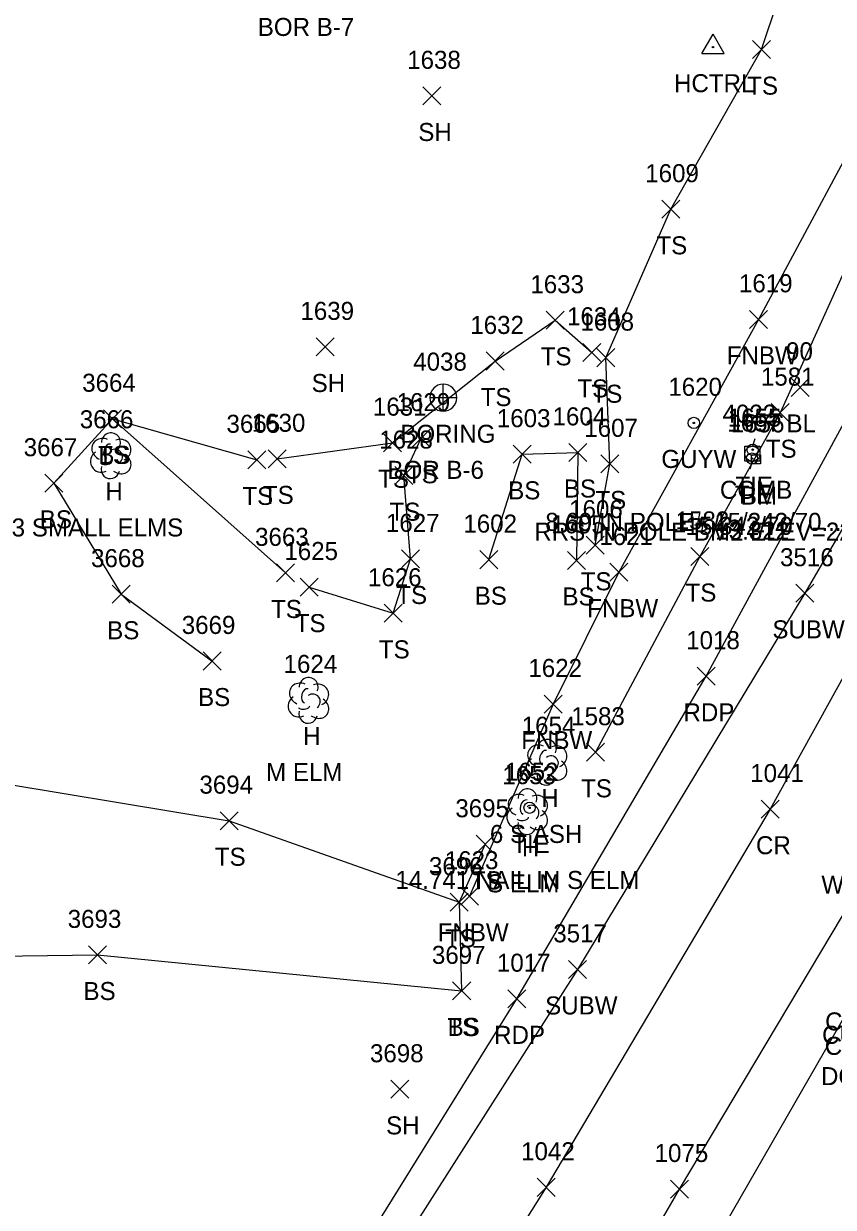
# Model space of a CAD drawing. Extents: x 1634209 to 1639641, y 608564 to 612258.
# Drawn here: x 1639192.5 to 1639282.3, y 611460.6 to 611591.9 of the extents above; entities that cross this region are included whole.
import ezdxf

# ---------------------------------------------------------------- set-up
doc = ezdxf.new("R2010")
doc.units = 0
for name, color, linetype in [('C_A', 7, 'Continuous'), ('C_C', 7, 'Continuous'), ('C_I', 7, 'Continuous'), ('C_TIC', 7, 'Continuous'), ('CBP', 7, 'Continuous'), ('CPBM', 7, 'Continuous'), ('CPH', 7, 'Continuous'), ('G_A', 7, 'Continuous'), ('G_C', 7, 'Continuous'), ('G_I', 7, 'Continuous'), ('GA_P', 7, 'Continuous'), ('L_A', 7, 'Continuous'), ('L_C', 7, 'Continuous'), ('L_I', 7, 'Continuous'), ('L_TIC', 7, 'Continuous'), ('LELB', 7, 'Continuous'), ('LFNC', 7, 'Continuous'), ('LTD', 7, 'Continuous'), ('M_C', 7, 'Continuous'), ('P_A', 7, 'Continuous'), ('P_I', 7, 'Continuous'), ('P_TIC', 7, 'Continuous'), ('PET', 7, 'Continuous'), ('PRC', 7, 'Continuous'), ('R_A', 7, 'Continuous'), ('S_C', 7, 'Continuous'), ('U_A', 7, 'Continuous'), ('U_C', 7, 'Continuous'), ('U_I', 7, 'Continuous'), ('U_TIC', 7, 'Continuous'), ('UP', 7, 'Continuous'), ('UPGW', 7, 'Continuous'), ('UW', 7, 'Continuous')]:
    doc.layers.add(name, color=color, linetype=linetype)

msp = doc.modelspace()

# ---------------------------------------------------------------- linework, layer by layer
at = {"layer": 'C_TIC'}
for points in [[(1639277.63, 611550.56), (1639279.63, 611552.56)], [(1639279.63, 611550.56), (1639277.63, 611552.56)]]:
    msp.add_lwpolyline(points, dxfattribs=at)
at = {"layer": 'CBP'}
for centre, radius in [((1639273.37, 611544.64), 0.625), ((1639273.37, 611544.64), 0.0833), ((1639273.3, 611543.66), 0.625), ((1639273.3, 611543.66), 0.0833), ((1639248.63, 611504.93), 0.625), ((1639248.63, 611504.93), 0.0833)]:
    msp.add_circle(centre, radius, dxfattribs=at)
at = {"layer": 'CPBM'}
for p, q in [((1639273.25, 611543.06), (1639273.25, 611544.06)), ((1639273.25, 611544.06), (1639274.25, 611544.06)), ((1639273.75, 611543.56), (1639273.75, 611543.56)), ((1639273.75, 611543.56), (1639273.75, 611543.56)), ((1639274.25, 611544.06), (1639274.25, 611543.06)), ((1639274.25, 611543.06), (1639273.25, 611543.06))]:
    msp.add_line(p, q, dxfattribs=at)
at = {"layer": 'CPH'}
for p, q in [((1639267.73, 611588.57), (1639268.98, 611590.74)), ((1639270.23, 611588.57), (1639268.98, 611590.74)), ((1639268.98, 611589.29), (1639268.98, 611589.29)), ((1639267.73, 611588.57), (1639270.23, 611588.57))]:
    msp.add_line(p, q, dxfattribs=at)
msp.add_circle((1639268.98, 611589.29), 0.0833, dxfattribs=at)
at = {"layer": 'GA_P'}
for p, q in [((1639239.06, 611550.41), (1639239.06, 611551.91)), ((1639239.06, 611550.41), (1639237.56, 611550.41)), ((1639240.56, 611550.41), (1639239.06, 611550.41)), ((1639239.06, 611548.91), (1639239.06, 611550.41))]:
    msp.add_line(p, q, dxfattribs=at)
for start, end in [(90, 180), (0, 90), (180, 270), (270, 0)]:
    msp.add_arc((1639239.06, 611550.41), 1.5, start, end, dxfattribs=at)
at = {"layer": 'L_TIC'}
for points in [[(1639273.36, 611588.02), (1639275.36, 611590.02)], [(1639275.36, 611588.02), (1639273.36, 611590.02)], [(1639236.8, 611582.88), (1639238.8, 611584.88)], [(1639238.8, 611582.88), (1639236.8, 611584.88)], [(1639263.29, 611570.31), (1639265.29, 611572.31)], [(1639265.29, 611570.31), (1639263.29, 611572.31)], [(1639250.46, 611558), (1639252.46, 611560)], [(1639252.46, 611558), (1639250.46, 611560)], [(1639273.03, 611558.1), (1639275.03, 611560.1)], [(1639275.03, 611558.1), (1639273.03, 611560.1)], [(1639224.97, 611555.04), (1639226.97, 611557.04)], [(1639226.97, 611555.04), (1639224.97, 611557.04)], [(1639254.53, 611554.44), (1639256.53, 611556.44)], [(1639256.53, 611554.44), (1639254.53, 611556.44)], [(1639243.8, 611553.48), (1639245.8, 611555.48)], [(1639245.8, 611553.48), (1639243.8, 611555.48)], [(1639256.09, 611553.85), (1639258.09, 611555.85)], [(1639258.09, 611553.85), (1639256.09, 611555.85)], [(1639201.37, 611547.07), (1639203.37, 611549.07)], [(1639203.37, 611547.07), (1639201.37, 611549.07)], [(1639201.37, 611547.07), (1639203.37, 611549.07)], [(1639203.37, 611547.07), (1639201.37, 611549.07)], [(1639275.42, 611547.75), (1639277.42, 611549.75)], [(1639277.42, 611547.75), (1639275.42, 611549.75)], [(1639232.43, 611544.42), (1639234.43, 611546.42)], [(1639234.43, 611544.42), (1639232.43, 611546.42)], [(1639235.62, 611544.92), (1639237.62, 611546.92)], [(1639237.62, 611544.92), (1639235.62, 611546.92)], [(1639217.38, 611542.52), (1639219.38, 611544.52)], [(1639219.38, 611542.52), (1639217.38, 611544.52)], [(1639219.65, 611542.63), (1639221.65, 611544.63)], [(1639221.65, 611542.63), (1639219.65, 611544.63)], [(1639246.82, 611543.14), (1639248.82, 611545.14)], [(1639248.82, 611543.14), (1639246.82, 611545.14)], [(1639253, 611543.34), (1639255, 611545.34)], [(1639255, 611543.34), (1639253, 611545.34)], [(1639256.52, 611542.07), (1639258.52, 611544.07)], [(1639258.52, 611542.07), (1639256.52, 611544.07)], [(1639194.88, 611539.92), (1639196.88, 611541.92)], [(1639196.88, 611539.92), (1639194.88, 611541.92)], [(1639233.7, 611540.77), (1639235.7, 611542.77)], [(1639235.7, 611540.77), (1639233.7, 611542.77)], [(1639254.89, 611533.05), (1639256.89, 611535.05)], [(1639256.89, 611533.05), (1639254.89, 611535.05)], [(1639234.44, 611531.53), (1639236.44, 611533.53)], [(1639236.44, 611531.53), (1639234.44, 611533.53)], [(1639243.1, 611531.45), (1639245.1, 611533.45)], [(1639245.1, 611531.45), (1639243.1, 611533.45)], [(1639252.84, 611531.37), (1639254.84, 611533.37)], [(1639254.84, 611531.37), (1639252.84, 611533.37)], [(1639266.52, 611531.8), (1639268.52, 611533.8)], [(1639268.52, 611531.8), (1639266.52, 611533.8)], [(1639220.55, 611529.98), (1639222.55, 611531.98)], [(1639222.55, 611529.98), (1639220.55, 611531.98)], [(1639257.54, 611530.07), (1639259.54, 611532.07)], [(1639259.54, 611530.07), (1639257.54, 611532.07)], [(1639223.18, 611528.41), (1639225.18, 611530.41)], [(1639225.18, 611528.41), (1639223.18, 611530.41)], [(1639202.35, 611527.62), (1639204.35, 611529.62)], [(1639204.35, 611527.62), (1639202.35, 611529.62)], [(1639232.51, 611525.5), (1639234.51, 611527.5)], [(1639234.51, 611525.5), (1639232.51, 611527.5)], [(1639212.43, 611520.21), (1639214.43, 611522.21)], [(1639214.43, 611520.21), (1639212.43, 611522.21)], [(1639250.24, 611515.44), (1639252.24, 611517.44)], [(1639252.24, 611515.44), (1639250.24, 611517.44)], [(1639254.94, 611510.09), (1639256.94, 611512.09)], [(1639256.94, 611510.09), (1639254.94, 611512.09)], [(1639214.32, 611502.5), (1639216.32, 611504.5)], [(1639216.32, 611502.5), (1639214.32, 611504.5)], [(1639242.7, 611499.88), (1639244.7, 611501.88)], [(1639244.7, 611499.88), (1639242.7, 611501.88)], [(1639240.97, 611494.12), (1639242.97, 611496.12)], [(1639242.97, 611494.12), (1639240.97, 611496.12)], [(1639239.84, 611493.46), (1639241.84, 611495.46)], [(1639241.84, 611493.46), (1639239.84, 611495.46)], [(1639239.84, 611493.46), (1639241.84, 611495.46)], [(1639241.84, 611493.46), (1639239.84, 611495.46)], [(1639199.72, 611487.61), (1639201.72, 611489.61)], [(1639201.72, 611487.61), (1639199.72, 611489.61)], [(1639240.1, 611483.62), (1639242.1, 611485.62)], [(1639242.1, 611483.62), (1639240.1, 611485.62)], [(1639240.1, 611483.62), (1639242.1, 611485.62)], [(1639242.1, 611483.62), (1639240.1, 611485.62)], [(1639233.23, 611472.71), (1639235.23, 611474.71)], [(1639235.23, 611472.71), (1639233.23, 611474.71)]]:
    msp.add_lwpolyline(points, dxfattribs=at)
at = {"layer": 'LELB'}
for points in [[(1639255.89, 611534.05), (1639257.52, 611543.07), (1639257.09, 611554.85), (1639264.29, 611571.31), (1639274.36, 611589.02), (1639279.84, 611605.36), (1639287.95, 611615.6), (1639302.06, 611632.51)], [(1639312.09, 611625.7), (1639305.91, 611610.04), (1639294.63, 611586.44), (1639286.65, 611571.36), (1639276.42, 611548.75), (1639267.52, 611532.8), (1639255.94, 611511.09)], [(1639071.39, 611574.15), (1639103.28, 611554.48), (1639122.81, 611533.31), (1639151.6, 611517.41), (1639184.48, 611508.59), (1639215.32, 611503.5), (1639240.84, 611494.46), (1639241.1, 611484.62)], [(1639071.39, 611574.15), (1639092.46, 611550.01), (1639118.4, 611526.77), (1639132.95, 611501.99), (1639175.69, 611488.3), (1639200.72, 611488.61), (1639241.1, 611484.62)], [(1639220.65, 611543.63), (1639233.43, 611545.42), (1639244.8, 611554.48), (1639251.46, 611559), (1639255.53, 611555.44)], [(1639202.37, 611548.07), (1639195.88, 611540.92), (1639203.35, 611528.62), (1639213.43, 611521.21)], [(1639221.55, 611530.98), (1639202.37, 611548.07), (1639218.38, 611543.52)], [(1639224.18, 611529.41), (1639233.51, 611526.5), (1639235.44, 611532.53), (1639234.7, 611541.77), (1639236.62, 611545.92)], [(1639244.1, 611532.45), (1639247.82, 611544.14), (1639254, 611544.34), (1639253.84, 611532.37)], [(1639243.7, 611500.88), (1639240.84, 611494.46)]]:
    msp.add_lwpolyline(points, dxfattribs=at)
at = {"layer": 'LFNC'}
msp.add_lwpolyline([(1639305.19, 611618.28), (1639294.87, 611597.64), (1639288.56, 611586.13), (1639274.03, 611559.1), (1639258.54, 611531.07), (1639251.24, 611516.44), (1639241.97, 611495.12)], dxfattribs=at)
at = {"layer": 'LTD'}
for p, q in [((1639202.16, 611544.02), (1639202.16, 611544.02)), ((1639202.16, 611544.02), (1639202.16, 611544.02)), ((1639224.09, 611516.89), (1639224.09, 611516.89)), ((1639224.09, 611516.89), (1639224.09, 611516.89)), ((1639250.5, 611510.03), (1639250.5, 611510.03)), ((1639250.5, 611510.03), (1639250.5, 611510.03)), ((1639248.35, 611504.55), (1639248.35, 611504.55)), ((1639248.35, 611504.55), (1639248.35, 611504.55))]:
    msp.add_line(p, q, dxfattribs=at)
for centre in [(1639202.21, 611545.46), (1639224.13, 611518.32), (1639250.55, 611511.46), (1639248.4, 611505.98)]:
    msp.add_arc(centre, 1.05, 335.5272, 180.9563, dxfattribs=at)
for centre, major_axis, ratio, start_param, end_param in [((1639201.37, 611544.69), (1.21, -0.51), 0.895232, 1.570796, 4.712389), ((1639203.2, 611544.61), (-1.14, -0.48), 0.949671, 1.570796, 4.712389), ((1639201.95, 611544.48), (-0.208, -0.792), 0.645439, 3.141593, 6.283185), ((1639202.66, 611543.86), (-0.5, 0.667), 0.989748, 3.141593, 6.283185), ((1639201.08, 611543.32), (0.58, -1.04), 0.959034, 3.141593, 6.283185), ((1639201.7, 611543.27), (-0.625, -0.083), 0.423636, 0, 3.141593), ((1639203.16, 611543.19), (-1.09, 0.79), 0.841452, 1.570796, 4.712389), ((1639202.16, 611542.52), (0.26, 1.06), 0.942809, 1.570796, 4.712389), ((1639223.29, 611517.56), (1.21, -0.51), 0.895232, 1.570796, 4.712389), ((1639225.13, 611517.47), (-1.14, -0.48), 0.949671, 1.570796, 4.712389), ((1639223, 611516.18), (0.58, -1.04), 0.959034, 3.141593, 6.283185), ((1639223.88, 611517.35), (-0.208, -0.792), 0.645439, 3.141593, 6.283185), ((1639224.59, 611516.72), (-0.5, 0.667), 0.989748, 3.141593, 6.283185), ((1639225.09, 611516.06), (-1.09, 0.79), 0.841452, 1.570796, 4.712389), ((1639224.09, 611515.39), (0.26, 1.06), 0.942809, 1.570796, 4.712389), ((1639223.63, 611516.14), (-0.625, -0.083), 0.423636, 0, 3.141593), ((1639249.71, 611510.7), (1.21, -0.51), 0.895232, 1.570796, 4.712389), ((1639251.54, 611510.61), (-1.14, -0.48), 0.949671, 1.570796, 4.712389), ((1639250.29, 611510.49), (-0.208, -0.792), 0.645439, 3.141593, 6.283185), ((1639251, 611509.86), (-0.5, 0.667), 0.989748, 3.141593, 6.283185), ((1639249.42, 611509.32), (0.58, -1.04), 0.959034, 3.141593, 6.283185), ((1639250.04, 611509.28), (-0.625, -0.083), 0.423636, 0, 3.141593), ((1639251.5, 611509.2), (-1.09, 0.79), 0.841452, 1.570796, 4.712389), ((1639250.5, 611508.53), (0.26, 1.06), 0.942809, 1.570796, 4.712389), ((1639247.56, 611505.22), (1.21, -0.51), 0.895232, 1.570796, 4.712389), ((1639249.39, 611505.13), (-1.14, -0.48), 0.949671, 1.570796, 4.712389), ((1639248.14, 611505.01), (-0.208, -0.792), 0.645439, 3.141593, 6.283185), ((1639248.85, 611504.38), (-0.5, 0.667), 0.989748, 3.141593, 6.283185), ((1639247.27, 611503.84), (0.58, -1.04), 0.959034, 3.141593, 6.283185), ((1639247.89, 611503.8), (-0.625, -0.083), 0.423636, 0, 3.141593), ((1639249.35, 611503.72), (-1.09, 0.79), 0.841452, 1.570796, 4.712389), ((1639248.35, 611503.05), (0.26, 1.06), 0.942809, 1.570796, 4.712389)]:
    msp.add_ellipse(centre, major_axis=major_axis, ratio=ratio, start_param=start_param, end_param=end_param, dxfattribs=at)
at = {"layer": 'P_TIC'}
for points in [[(1639267.21, 611518.52), (1639269.21, 611520.52)], [(1639269.21, 611518.52), (1639267.21, 611520.52)], [(1639274.3, 611503.78), (1639276.3, 611505.78)], [(1639276.3, 611503.78), (1639274.3, 611505.78)], [(1639246.22, 611482.75), (1639248.22, 611484.75)], [(1639248.22, 611482.75), (1639246.22, 611484.75)], [(1639249.46, 611461.84), (1639251.46, 611463.84)], [(1639251.46, 611461.84), (1639249.46, 611463.84)], [(1639264.27, 611461.65), (1639266.27, 611463.65)], [(1639266.27, 611461.65), (1639264.27, 611463.65)]]:
    msp.add_lwpolyline(points, dxfattribs=at)
at = {"layer": 'PET'}
for points in [[(1639245.26, 611428.04), (1639265.27, 611462.65), (1639285.72, 611496.98), (1639297.96, 611518.63), (1639312.46, 611545.86), (1639331.24, 611585.47), (1639351.91, 611632.95), (1639369.29, 611681.55), (1639385.15, 611732.94), (1639399.72, 611782.78), (1639415.55, 611836.4), (1639431.27, 611887.12), (1639449.51, 611937.71), (1639468.81, 611983.24), (1639484.71, 612016.46), (1639503.95, 612051.42), (1639527.63, 612090.72), (1639556.4, 612135.38), (1639588.32, 612182.52)], [(1639220.96, 611441.47), (1639247.22, 611483.75), (1639268.21, 611519.52), (1639285.57, 611551.38), (1639309.59, 611600.33), (1639328.5, 611645.78), (1639344.08, 611688.66), (1639358.64, 611735.43), (1639372.55, 611782.94), (1639389.96, 611841.92), (1639405.55, 611892.01), (1639422.64, 611939.83), (1639441.75, 611985.91), (1639461.99, 612028.31)], [(1639267.88, 611454.5), (1639285.6, 611485.31), (1639298.77, 611508.6), (1639301.73, 611510.39), (1639304.91, 611511.22), (1639309.94, 611511.31), (1639314, 611510.18), (1639316.74, 611508.69), (1639322.66, 611504.79), (1639323.23, 611506.16), (1639323.83, 611507.6), (1639334.74, 611501.09), (1639349.04, 611490.1), (1639353.22, 611485.27), (1639372.22, 611471.94), (1639399.45, 611453.28)]]:
    msp.add_lwpolyline(points, dxfattribs=at)
at = {"layer": 'PRC'}
msp.add_lwpolyline([(1639473.49, 612022.53), (1639453.52, 611981.45), (1639432.7, 611930.67), (1639416.88, 611885.46), (1639401.13, 611834.82), (1639385.48, 611780.16), (1639369.66, 611726.72), (1639353.84, 611677.52), (1639335.57, 611627.61), (1639314.72, 611580.03), (1639292.65, 611536.14), (1639275.3, 611504.78), (1639250.46, 611462.84), (1639222.36, 611418.18)], dxfattribs=at)
at = {"layer": 'U_TIC'}
for points in [[(1639278.15, 611527.72), (1639280.15, 611529.72)], [(1639280.15, 611527.72), (1639278.15, 611529.72)], [(1639252.95, 611486.01), (1639254.95, 611488.01)], [(1639254.95, 611486.01), (1639252.95, 611488.01)]]:
    msp.add_lwpolyline(points, dxfattribs=at)
at = {"layer": 'UP'}
for p, q in [((1639273.6, 611545.86), (1639273.35, 611545.03)), ((1639272.52, 611543.36), (1639272.52, 611545.03)), ((1639272.52, 611545.03), (1639274.18, 611545.03)), ((1639274.18, 611545.03), (1639274.18, 611543.36)), ((1639274.18, 611543.36), (1639272.52, 611543.36)), ((1639273.1, 611542.53), (1639273.35, 611543.36)), ((1639273.35, 611544.2), (1639273.35, 611544.2))]:
    msp.add_line(p, q, dxfattribs=at)
msp.add_circle((1639273.35, 611544.2), 0.833, dxfattribs=at)
at = {"layer": 'UPGW'}
for radius in [0.625, 0.0833]:
    msp.add_circle((1639266.85, 611547.62), radius, dxfattribs=at)
at = {"layer": 'UW'}
msp.add_lwpolyline([(1639594.99, 612226.51), (1639569.63, 612190.35), (1639550.67, 612164.48), (1639527.14, 612128.9), (1639506.92, 612097.5), (1639485.03, 612062.24), (1639463.29, 612024.05), (1639448.18, 611991.92), (1639428.21, 611945.59), (1639409.39, 611896.28), (1639395.47, 611852.57), (1639388.14, 611826.68), (1639366.36, 611747.21), (1639350.92, 611692.02), (1639316.38, 611597.42), (1639292.15, 611550.99), (1639279.15, 611528.72), (1639253.95, 611487.01), (1639229.78, 611449.06), (1639200.46, 611402.5), (1639172.27, 611358.67), (1639148.82, 611320.98)], dxfattribs=at)

# ---------------------------------------------------------------- texts
at = {"layer": 'C_A'}
for s, p in [('HCTRL', (1639264.65, 611584.29)), ('BL', (1639277.12, 611546.56)), ('TIE', (1639271.38, 611538.66)), ('TIE', (1639271.45, 611539.64)), ('BM', (1639272.06, 611538.56)), ('TIE', (1639246.71, 611499.93))]:
    msp.add_text(s, height=2, dxfattribs=at).set_placement(p)
at = {"layer": 'C_C'}
for s, p in [('8.69 IN POLE# 15/342/70...TIE', (1639250.38, 611535.64)), ('13.322', (1639269.23, 611534.66)), ('RRS IN POLE BM2 ELEV=229.206', (1639249.16, 611534.56)), ('14.741 NAIL IN S ELM', (1639233.76, 611495.93))]:
    msp.add_text(s, height=2, dxfattribs=at).set_placement(p)
at = {"layer": 'C_I'}
for s, p in [('90', (1639277.08, 611554.56)), ('4022', (1639270.03, 611547.64)), ('1657', (1639270.56, 611546.66)), ('1656', (1639270.95, 611546.56)), ('1652', (1639245.89, 611507.93))]:
    msp.add_text(s, height=2, dxfattribs=at).set_placement(p)
at = {"layer": 'G_A'}
msp.add_text('BORING', height=2, dxfattribs=at).set_placement((1639234.3, 611545.41))
at = {"layer": 'G_C'}
for s, p in [('BOR B-7', (1639218.49, 611590.53)), ('BOR B-6', (1639232.87, 611541.41))]:
    msp.add_text(s, height=2, dxfattribs=at).set_placement(p)
at = {"layer": 'G_I'}
msp.add_text('4038', height=2, dxfattribs=at).set_placement((1639235.73, 611553.41))
at = {"layer": 'L_A'}
for s, p in [('TS', (1639272.77, 611584.02)), ('SH', (1639236.29, 611578.88)), ('TS', (1639262.7, 611566.31)), ('TS', (1639249.87, 611554)), ('FNBW', (1639270.5, 611554.1)), ('SH', (1639224.46, 611551.04)), ('TS', (1639253.94, 611550.44)), ('TS', (1639243.21, 611549.48)), ('TS', (1639255.5, 611549.85)), ('TS', (1639200.78, 611543.07)), ('BS', (1639200.81, 611543.07)), ('TS', (1639274.83, 611543.75)), ('TS', (1639231.84, 611540.42)), ('TS', (1639235.03, 611540.92)), ('H', (1639201.59, 611539.02)), ('TS', (1639219.06, 611538.63)), ('BS', (1639246.26, 611539.14)), ('BS', (1639252.44, 611539.34)), ('TS', (1639216.79, 611538.52)), ('TS', (1639255.93, 611538.07)), ('BS', (1639194.32, 611535.92)), ('TS', (1639233.11, 611536.77)), ('TS', (1639254.3, 611529.05)), ('TS', (1639233.85, 611527.53)), ('BS', (1639242.55, 611527.45)), ('BS', (1639252.28, 611527.37)), ('TS', (1639265.93, 611527.8)), ('TS', (1639219.96, 611525.98)), ('FNBW', (1639255.02, 611526.07)), ('TS', (1639222.59, 611524.41)), ('BS', (1639201.79, 611523.62)), ('TS', (1639231.92, 611521.5)), ('BS', (1639211.87, 611516.21)), ('H', (1639223.52, 611511.89)), ('FNBW', (1639247.71, 611511.44)), ('TS', (1639254.35, 611506.09)), ('H', (1639249.93, 611505.03)), ('H', (1639247.78, 611499.55)), ('TS', (1639213.73, 611498.5)), ('TS', (1639242.11, 611495.88)), ('FNBW', (1639238.44, 611490.12)), ('TS', (1639239.25, 611489.46)), ('TS', (1639239.25, 611489.46)), ('BS', (1639199.16, 611483.61)), ('TS', (1639239.51, 611479.62)), ('BS', (1639239.54, 611479.62)), ('SH', (1639232.72, 611468.71))]:
    msp.add_text(s, height=2, dxfattribs=at).set_placement(p)
at = {"layer": 'L_C'}
for s, p in [('3 SMALL ELMS', (1639191.2, 611535.02)), ('M ELM', (1639219.41, 611507.89)), ('6 S ASH', (1639244.23, 611501.03)), ('S ELM', (1639243.92, 611495.55))]:
    msp.add_text(s, height=2, dxfattribs=at).set_placement(p)
at = {"layer": 'L_I'}
for s, p in [('1638', (1639235.06, 611586.88)), ('1609', (1639261.46, 611574.31)), ('1633', (1639248.72, 611562)), ('1619', (1639271.85, 611562.1)), ('1639', (1639223.22, 611559.04)), ('1634', (1639252.79, 611558.44)), ('1632', (1639242.06, 611557.48)), ('1608', (1639254.27, 611557.85)), ('1581', (1639274.29, 611551.75)), ('3664', (1639199.02, 611551.07)), ('3664', (1639199.02, 611551.07)), ('1631', (1639231.26, 611548.42)), ('1629', (1639233.88, 611548.92)), ('3666', (1639198.75, 611547.02)), ('3665', (1639215.02, 611546.52)), ('1630', (1639217.82, 611546.63)), ('1603', (1639245, 611547.14)), ('1604', (1639251.18, 611547.34)), ('1607', (1639254.7, 611546.07)), ('3667', (1639192.53, 611543.92)), ('1628', (1639231.96, 611544.77)), ('1606', (1639253.02, 611537.05)), ('1627', (1639232.7, 611535.53)), ('1602', (1639241.29, 611535.45)), ('1605', (1639251.02, 611535.37)), ('1582', (1639264.83, 611535.8)), ('3663', (1639218.19, 611533.98)), ('1621', (1639256.37, 611534.07)), ('1625', (1639221.44, 611532.41)), ('3668', (1639200, 611531.62)), ('1626', (1639230.71, 611529.5)), ('3669', (1639210.06, 611524.21)), ('1624', (1639221.35, 611519.89)), ('1622', (1639248.5, 611519.44)), ('1583', (1639253.25, 611514.09)), ('1654', (1639247.76, 611513.03)), ('1653', (1639245.61, 611507.55)), ('3694', (1639212.02, 611506.5)), ('3695', (1639240.4, 611503.88)), ('1623', (1639239.23, 611498.12)), ('3696', (1639237.47, 611497.46)), ('3696', (1639237.47, 611497.46)), ('3693', (1639197.41, 611491.61)), ('3697', (1639237.8, 611487.62)), ('3697', (1639237.8, 611487.62)), ('3698', (1639230.93, 611476.71))]:
    msp.add_text(s, height=2, dxfattribs=at).set_placement(p)
at = {"layer": 'M_C'}
msp.add_text('WITH CAP D + A R BELL LS638', height=2, dxfattribs=at).set_placement((1639280.99, 611495.42))
at = {"layer": 'P_A'}
for s, p in [('RDP', (1639265.7, 611514.52)), ('CR', (1639273.74, 611499.78)), ('RDP', (1639244.7, 611478.75))]:
    msp.add_text(s, height=2, dxfattribs=at).set_placement(p)
at = {"layer": 'P_I'}
for s, p in [('1018', (1639266, 611522.52)), ('1041', (1639273.1, 611507.78)), ('1017', (1639245.01, 611486.75)), ('1042', (1639247.69, 611465.84)), ('1075', (1639262.5, 611465.65))]:
    msp.add_text(s, height=2, dxfattribs=at).set_placement(p)
at = {"layer": 'R_A'}
for p in [(1639281.41, 611480.24), (1639281.07, 611478.75), (1639281.37, 611477.53)]:
    msp.add_text('CURBC', height=2, dxfattribs=at).set_placement(p)
at = {"layer": 'S_C'}
msp.add_text('DO NOT ENTER', height=2, dxfattribs=at).set_placement((1639280.95, 611474.17))
at = {"layer": 'U_A'}
for s, p in [('GUYW', (1639263.24, 611542.62)), ('COMB', (1639269.74, 611539.2)), ('SUBW', (1639275.56, 611523.72)), ('SUBW', (1639250.36, 611482.01))]:
    msp.add_text(s, height=2, dxfattribs=at).set_placement(p)
at = {"layer": 'U_C'}
msp.add_text('15/342/70', height=2, dxfattribs=at).set_placement((1639265.92, 611535.2))
at = {"layer": 'U_I'}
for s, p in [('1620', (1639264.02, 611550.62)), ('1655', (1639270.61, 611547.2)), ('3516', (1639276.41, 611531.72)), ('3517', (1639251.26, 611490.01))]:
    msp.add_text(s, height=2, dxfattribs=at).set_placement(p)

doc.saveas('drawing.dxf')
